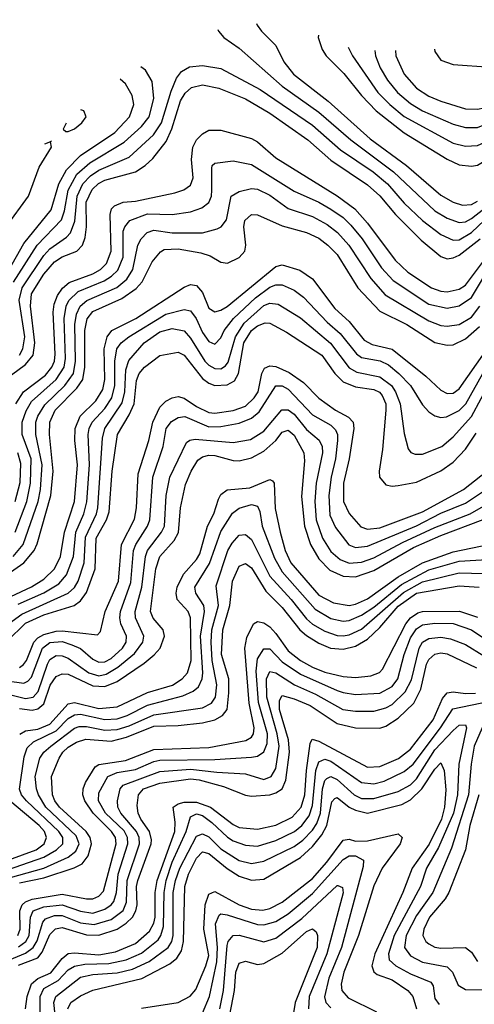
# Model space of a CAD drawing. Header units: inches. Extents: x 990535 to 1117859, y 769386 to 892122.
# Tile 987 of 1056: x 1067731 to 1069219, y 884484 to 887708. Entities that reach past the tile are written whole.
import ezdxf

# ---------------------------------------------------------------- set-up
doc = ezdxf.new("R2010")
doc.units = ezdxf.units.IN
doc.header["$MEASUREMENT"] = 0
doc.layers.add('B0868', color=7, linetype='Continuous')

msp = doc.modelspace()

# ---------------------------------------------------------------- linework, layer by layer
at = {"layer": 'B0868', "color": 5}
for points, elevation in [([(1068506.2, 887695.7), (1068508.1, 887690), (1068522.3, 887670), (1068570, 887623.7), (1068596.1, 887570), (1068627.7, 887530), (1068741, 887441.1), (1068878.3, 887318.3), (1068997.5, 887230), (1069110, 887133), (1069150, 887110.1), (1069180.9, 887100.9), (1069210, 887103.2), (1069230, 887113.7)], 4480), ([(1069088.6, 887611.5), (1069090, 887603.9), (1069110, 887575.7), (1069150, 887561), (1069272.9, 887552.9), (1069310, 887561.9), (1069370, 887585.2), (1069448.7, 887631.2), (1069490, 887646.5), (1069570, 887659.9), (1069768.7, 887668.7), (1069870, 887707.3), (1069910, 887707.9), (1069950, 887699.4), (1070000, 887679.8)], 4620), ([(1068379.9, 887676.1), (1068381.6, 887670), (1068399.3, 887650), (1068450, 887614.4), (1068590.1, 887490), (1068710, 887405.4), (1068814.7, 887314.7), (1068954.7, 887210), (1069090, 887082.6), (1069130, 887057.8), (1069170, 887043.4), (1069190, 887046), (1069210, 887056.6), (1069250, 887089.1)], 4460), ([(1068709.7, 887657.6), (1068708.4, 887650), (1068721.5, 887610), (1068734.2, 887590), (1068791.7, 887531.7), (1068850, 887459.9), (1068897.8, 887410), (1068990, 887337.8), (1069130, 887250.7), (1069170, 887232.7), (1069210, 887228), (1069230, 887231.8), (1069270, 887255.4), (1069348.3, 887351.6), (1069470, 887456.3), (1069510, 887481.8), (1069610, 887499.7), (1069730, 887494.5), (1069830, 887524.5), (1069870, 887522.5), (1069930, 887511), (1069970, 887493.5), (1070000, 887472.5)], 4520), ([(1068961.4, 887606.8), (1068962.4, 887590), (1068990.1, 887530), (1069030, 887483.5), (1069070, 887457.2), (1069110, 887440.9), (1069190, 887416.4), (1069230, 887414.8), (1069250, 887418.9), (1069290, 887437.9), (1069390, 887507.6), (1069457.7, 887562.3), (1069490, 887578.1), (1069610, 887596.6), (1069710, 887594.7), (1069750, 887599), (1069830, 887632.3), (1069870, 887641.3), (1069930, 887631.7), (1069990, 887606.5), (1070000, 887600.7)], 4580), ([(1068806.1, 887618.1), (1068820.3, 887590), (1068903.4, 887470), (1068942.4, 887430), (1068990, 887390.9), (1069150, 887303.4), (1069190, 887293.9), (1069230, 887296), (1069270, 887314.5), (1069337.7, 887382.3), (1069470, 887496), (1069491.8, 887510), (1069610, 887532.5), (1069730, 887528.4), (1069810, 887555.4), (1069850, 887563.2), (1069930, 887550.6), (1069970, 887536.5), (1070000, 887516.9)], 4540), ([(1068894, 887606.6), (1068896.3, 887590), (1068911.4, 887550), (1068935.1, 887510), (1068968.1, 887470), (1069010, 887433.8), (1069050, 887409.2), (1069150, 887365.4), (1069190, 887355.4), (1069230, 887355.4), (1069270, 887371.2), (1069463.8, 887530), (1069490, 887544.2), (1069610, 887564.7), (1069730, 887562.4), (1069770, 887571.8), (1069850, 887602), (1069890, 887599.4), (1069930, 887590.7), (1069988.1, 887568.1), (1070000, 887560.7)], 4560), ([(1067711, 886849), (1067788.3, 886970), (1067867.7, 887052.3), (1067878.2, 887081.8), (1067890.3, 887150), (1067918.3, 887201.7), (1067960.3, 887239.7), (1068073.3, 887306.7), (1068130, 887357.8), (1068154.9, 887390), (1068170.5, 887450), (1068165, 887505), (1068142.7, 887542.7), (1068127.4, 887553.1)], 4460), ([(1067730, 886609.8), (1067741.9, 886630), (1067747.6, 886670), (1067729.4, 886790), (1067739.5, 886830), (1067810, 886935.8), (1067830, 886957.2), (1067884.3, 886995.7), (1067897.2, 887010), (1067911.7, 887048.3), (1067919.5, 887130), (1067937.5, 887170), (1067962.8, 887197.2), (1067990, 887214.9), (1068090, 887257.8), (1068169.3, 887330.7), (1068195, 887370), (1068226.5, 887473.6), (1068244.1, 887515.9), (1068261.3, 887538.7), (1068286.6, 887553.4), (1068330, 887558), (1068390, 887548.5), (1068518.8, 887478.8), (1068690, 887362.8), (1068781.4, 887281.4), (1068887.9, 887210), (1068934.7, 887170), (1068990, 887107.3), (1069050, 887050.7), (1069110, 887005), (1069150, 886985.8), (1069170, 886987.5), (1069210, 887010.7), (1069314.7, 887110)], 4440), ([(1067673, 886847), (1067745.1, 886974.9), (1067834.2, 887085.8), (1067859.6, 887170), (1067884.2, 887215.8), (1067930, 887262.7), (1068042, 887338), (1068090.6, 887390), (1068104.6, 887430), (1068099.7, 887459.7), (1068078, 887498), (1068060.3, 887512.7)], 4480), ([(1067683.9, 886530), (1067750, 886579), (1067774.7, 886610), (1067780.8, 886650), (1067766.5, 886770), (1067770, 886810.9), (1067810, 886874.7), (1067845.3, 886914.7), (1067870, 886931.1), (1067918.6, 886950), (1067936.6, 886970), (1067945.4, 886994.6), (1067950.3, 887029.7), (1067948.5, 887110), (1067967.8, 887152.2), (1067988.8, 887171.2), (1068010, 887182), (1068110, 887210.3), (1068141.5, 887230), (1068166.6, 887253.4), (1068211.1, 887308.9), (1068229.2, 887350.8), (1068257.6, 887442.4), (1068272.5, 887467.5), (1068293.8, 887486.2), (1068330, 887494.5), (1068383.4, 887483.4), (1068470, 887448.3), (1068550, 887401.8), (1068674.5, 887314.5), (1068750, 887248.2), (1068870, 887166.9), (1068910, 887131), (1068961.2, 887070), (1069045.7, 886985.7), (1069110, 886932.6), (1069130, 886925.4), (1069150, 886927.9), (1069170, 886937.1), (1069238, 886990)], 4420), ([(1067883.6, 887369.5), (1067873.1, 887350), (1067881.9, 887341.9), (1067890, 887342.1), (1067910, 887350.9), (1067934.4, 887370), (1067949, 887390), (1067941.6, 887410), (1067931.6, 887412.4)], 4520), ([(1067718, 886450), (1067744, 886490), (1067815.4, 886544.6), (1067836.4, 886570), (1067845.1, 886590), (1067847.7, 886612.3), (1067841.2, 886750), (1067843.9, 886776.1), (1067855.1, 886804.9), (1067871.4, 886828.6), (1067892.7, 886847.3), (1067970, 886875.6), (1067995.3, 886890), (1068015.3, 886910), (1068031, 886950), (1068027.8, 887070), (1068031.6, 887088.4), (1068041.4, 887098.6), (1068069.3, 887110.7), (1068110, 887114.2), (1068239.1, 887140.9), (1068268.9, 887151.1), (1068290, 887166), (1068298.7, 887190), (1068294, 887250), (1068298.2, 887290), (1068310, 887315), (1068330, 887334.5), (1068350, 887346.4), (1068390, 887346.1), (1068490, 887318.7), (1068510, 887308.3), (1068570, 887255.8), (1068770, 887131.4), (1068828.1, 887088.1), (1068870, 887041.3), (1068960.6, 886920.6), (1069001.5, 886881.5), (1069079.5, 886830), (1069110, 886818.7), (1069130, 886816.8), (1069170, 886825.2), (1069190, 886839), (1069259.4, 886930)], 4380), ([(1067686.8, 887030), (1067759.8, 887130), (1067794.6, 887225.4), (1067835.5, 887290), (1067831.7, 887308.4)], 4520), ([(1067831.7, 887308.4), (1067811.9, 887300)], 4520), ([(1067835.3, 887310), (1067831.7, 887308.4)], 4520), ([(1067716.3, 886030), (1067754.2, 886130), (1067766.7, 886190), (1067768.3, 886270), (1067739.3, 886350), (1067739.1, 886390), (1067752.3, 886427.7), (1067770, 886457.4), (1067850.2, 886529.8), (1067876.6, 886570), (1067880.9, 886599.1), (1067877, 886730), (1067883.2, 886770), (1067891.7, 886788.3), (1067922.2, 886817.8), (1068007.6, 886852.4), (1068032.1, 886867.9), (1068052.1, 886887.9), (1068069.8, 886930), (1068070, 887015.5), (1068075.2, 887030), (1068091.1, 887050), (1068150, 887072.3), (1068230, 887069.7), (1068290, 887079.2), (1068327.8, 887092.2), (1068350, 887109.6), (1068358.5, 887130), (1068360.6, 887150), (1068359.6, 887220.4), (1068361.7, 887230), (1068370, 887238), (1068430, 887246.2), (1068490, 887233.7), (1068630, 887146.5), (1068710, 887110.6), (1068750, 887087.4), (1068790, 887059.9), (1068815.3, 887035.3), (1068852.6, 886990), (1068915.8, 886895.9), (1068953.8, 886853.8), (1069070, 886777), (1069130, 886763.5), (1069170, 886770.6), (1069210, 886798.7), (1069277.2, 886910)], 4360), ([(1067709.3, 885950.7), (1067742.1, 885990), (1067791.3, 886130), (1067799.3, 886170), (1067804.6, 886250), (1067783.7, 886350), (1067783.8, 886390), (1067790, 886410.1), (1067812.9, 886447.1), (1067879.4, 886510), (1067907.4, 886550), (1067913.9, 886590), (1067911.3, 886710), (1067916.6, 886743.4), (1067929, 886770), (1067951.4, 886788.6), (1068049.1, 886830.9), (1068081.6, 886858.4), (1068101.5, 886890), (1068117.7, 886970), (1068129.2, 886990.8), (1068148.8, 887011.2), (1068170, 887018.3), (1068230, 887010.6), (1068330, 887009.7), (1068377.1, 887022.9), (1068390.3, 887029.7), (1068407.6, 887052.4), (1068423.9, 887130), (1068450, 887144.9), (1068490, 887154.8), (1068510, 887153.1), (1068550, 887133.2), (1068610, 887090.1), (1068690, 887063.9), (1068737.3, 887037.3), (1068771.2, 887011.2), (1068808.2, 886970), (1068880.9, 886860.9), (1068927.3, 886807.3), (1069070, 886721.9), (1069110, 886706.4), (1069130, 886704.3), (1069170, 886710.4), (1069210, 886733.9), (1069237.7, 886770)], 4340), ([(1067690, 885891.7), (1067745, 885930), (1067778.6, 885970), (1067788.5, 885991.5), (1067833.4, 886150), (1067840.3, 886230), (1067828.6, 886350), (1067829.5, 886390), (1067847.6, 886430), (1067918.6, 886501.4), (1067937.3, 886530), (1067944.4, 886570), (1067944.3, 886690), (1067951.7, 886728.3), (1067970, 886752), (1068065.1, 886794.9), (1068112.2, 886827.8), (1068131.6, 886850), (1068165, 886915.1), (1068191.9, 886948.1), (1068204.2, 886955.8), (1068250, 886957.9), (1068324.3, 886944.3), (1068355, 886935), (1068390, 886913.5), (1068410.9, 886910.9), (1068450, 886929.7), (1068467.7, 886950), (1068471.9, 886970), (1068465.3, 887030), (1068467.7, 887050), (1068489.7, 887070.3), (1068510, 887068.5), (1068590, 887032.6), (1068670, 887011.4), (1068710, 886992.1), (1068739.5, 886970), (1068770, 886938.7), (1068837.9, 886830), (1068910, 886753.7), (1068998.9, 886710), (1069090, 886651.3), (1069130, 886641.9), (1069150, 886643.8), (1069190, 886662.8), (1069236.4, 886703.6)], 4320), ([(1067650, 885795.1), (1067770, 885851.1), (1067810, 885875.8), (1067844.5, 885910), (1067864.3, 885950), (1067877.3, 886030), (1067910.6, 886130), (1067920.1, 886250), (1067911.5, 886330), (1067912.6, 886370), (1067928.6, 886410), (1067980.1, 886459.9), (1068003.1, 886496.9), (1068009.8, 886530), (1068008.1, 886630), (1068017.5, 886670), (1068032.8, 886690), (1068110.8, 886729.2), (1068270, 886832.7), (1068290, 886840.4), (1068310, 886837.9), (1068330, 886814.8), (1068350, 886763.4), (1068370, 886751.3), (1068390, 886756.6), (1068410, 886768.6), (1068570, 886900.3), (1068590, 886905.4), (1068648, 886888), (1068690, 886859.4), (1068762.6, 886762.6), (1068810, 886719.4), (1068859.1, 886659.1), (1068884.5, 886644.5), (1068950, 886628.7), (1069061, 886541), (1069110, 886494.7), (1069130, 886484), (1069150, 886484.8), (1069170, 886499.7), (1069303.7, 886690)], 4280), ([(1067726.1, 885793.9), (1067810, 885831.3), (1067858.7, 885861.3), (1067884.4, 885890), (1067906.7, 885950), (1067914.5, 886030), (1067941.3, 886090), (1067950.8, 886129.2), (1067959.1, 886250), (1067955.7, 886350), (1067958.8, 886370), (1067968.6, 886390), (1068010, 886434.8), (1068033, 886470), (1068042.4, 886510), (1068042.3, 886590), (1068049.5, 886630), (1068063.1, 886650), (1068088.2, 886670), (1068210, 886744.3), (1068270, 886759), (1068290, 886754.6), (1068309.1, 886729.1), (1068330, 886683.6), (1068350, 886653.9), (1068370, 886645.9), (1068390, 886666.7), (1068401, 886690), (1068431.5, 886730), (1068503, 886797), (1068550, 886832.6), (1068570, 886839.8), (1068590, 886840.2), (1068630, 886822), (1068659.7, 886799.7), (1068737.6, 886717.6), (1068780.2, 886680.2), (1068833.5, 886613.5), (1068850, 886602.4), (1068910.6, 886590.6), (1068938.3, 886578.3), (1068972.7, 886550), (1069010.1, 886510), (1069050, 886447.2), (1069070, 886423.7), (1069090.5, 886410.5), (1069110, 886405.5), (1069127.8, 886407.8), (1069170, 886428.6), (1069191.3, 886450), (1069247.3, 886550)], 4260), ([(1067670, 885712.2), (1067737.9, 885762.1), (1067889.5, 885830), (1067910, 885848.7), (1067922.8, 885870), (1067942.6, 885930), (1067946.1, 886013.9), (1067982, 886090), (1067986.9, 886110), (1068002.4, 886337.6), (1068009.7, 886370), (1068066.6, 886453.4), (1068075.2, 886490), (1068078.4, 886561.6), (1068087.9, 886592.1), (1068138.5, 886650), (1068190, 886685.6), (1068230, 886697.2), (1068270, 886689.3), (1068290, 886665.2), (1068336.8, 886590), (1068350, 886576.6), (1068370, 886565.9), (1068390, 886565.1), (1068405.1, 886574.9), (1068413.5, 886586.5), (1068437.9, 886670), (1068465.7, 886714.3), (1068530, 886772.6), (1068550, 886780.2), (1068577, 886777), (1068650, 886731.5), (1068748.4, 886648.4), (1068810, 886567.8), (1068834.3, 886554.3), (1068910, 886539.1), (1068947.7, 886510), (1068961.6, 886490), (1068976.3, 886450), (1068990, 886353), (1069003.2, 886303.2), (1069011.4, 886291.4), (1069025.4, 886285.4), (1069050, 886285.8), (1069113.5, 886310), (1069150, 886342.7), (1069210, 886408.3), (1069273.4, 886526.6)], 4240), ([(1067690, 885673.6), (1067750, 885732.7), (1067810, 885759.1), (1067909.6, 885790.4), (1067930, 885805.3), (1067950, 885832.3), (1067978.7, 885910), (1067981.3, 886010), (1068015.1, 886070), (1068023.6, 886096.4), (1068034.1, 886230), (1068051.8, 886350), (1068090, 886414.7), (1068105.4, 886450), (1068113.8, 886526.2), (1068121.9, 886550), (1068139.7, 886570), (1068190, 886608.3), (1068250, 886619.5), (1068270, 886610.1), (1068330, 886533.1), (1068350, 886517.6), (1068370, 886510.3), (1068410, 886511.9), (1068434.1, 886525.9), (1068447.8, 886550), (1068465.3, 886650), (1068490, 886690.8), (1068510, 886705.9), (1068534.9, 886714.9), (1068550, 886713.9), (1068604.8, 886684.8), (1068720.6, 886610), (1068762.4, 886550), (1068790, 886522.2), (1068830, 886505.5), (1068890, 886497.7), (1068908.5, 886488.5), (1068917.9, 886477.9), (1068929.4, 886450), (1068929.6, 886430), (1068919.3, 886300.7), (1068907.5, 886230), (1068909.2, 886210), (1068930, 886184.8), (1068950, 886180.3), (1068970, 886182.5), (1069030, 886194.1), (1069110, 886230.4), (1069150, 886259.4), (1069190, 886301.5), (1069225.3, 886354.7)], 4220), ([(1067730, 885587.4), (1067743.4, 885596.6), (1067753.6, 885610), (1067777.4, 885670), (1067790, 885683.7), (1067810, 885695.1), (1067850, 885706.1), (1067870, 885706.7), (1067986, 885694), (1067995.5, 885704.5), (1068011, 885770), (1068054, 885870), (1068064, 885990), (1068107.3, 886072.7), (1068113.7, 886110), (1068118.8, 886221.2), (1068154.2, 886330), (1068166.6, 886390), (1068190, 886439.2), (1068210, 886458.5), (1068230, 886469.7), (1068250, 886474.6), (1068270, 886468.3), (1068310, 886441), (1068350, 886422.2), (1068370, 886419.7), (1068430, 886428.6), (1068470, 886443), (1068498.4, 886470), (1068511.6, 886490), (1068523.8, 886550), (1068532.9, 886567.1), (1068550, 886574.5), (1068570, 886572.8), (1068612.7, 886552.7), (1068659.9, 886519.9), (1068710, 886468.7), (1068765.3, 886430), (1068807, 886407), (1068822.9, 886390), (1068824.8, 886370), (1068809.2, 886270), (1068791.2, 886190), (1068791, 886130), (1068810, 886090.7), (1068847.7, 886047.7), (1068870, 886039.7), (1068910, 886044.7), (1069050, 886096.7), (1069183.9, 886170), (1069277.2, 886242.8)], 4180), ([(1067690, 885543.4), (1067744.7, 885535.3), (1067758.2, 885541.8), (1067770, 885555.7), (1067805.2, 885650), (1067830, 885668.8), (1067870, 885672.2), (1067901.7, 885661.7), (1067930, 885648.9), (1067970, 885614.5), (1067990, 885604.3), (1068010, 885606), (1068030, 885616.5), (1068067.9, 885650), (1068079.5, 885670), (1068080.4, 885690), (1068061.8, 885730), (1068058.8, 885750), (1068061.4, 885770), (1068094.5, 885865.5), (1068103.9, 885970), (1068111.2, 885990), (1068149.9, 886050), (1068156.6, 886070), (1068167, 886210), (1068200.5, 886310), (1068210.5, 886369.5), (1068227.9, 886392.1), (1068250, 886405.5), (1068271.5, 886408.5), (1068350, 886375.4), (1068390, 886376.2), (1068450, 886387), (1068490, 886403.7), (1068515.5, 886424.5), (1068570, 886509.3), (1068590, 886508.8), (1068610, 886498.3), (1068690, 886414.6), (1068750, 886380.6), (1068765.2, 886365.2), (1068771.1, 886350), (1068771.6, 886330), (1068765.2, 886270), (1068750.9, 886210), (1068742.9, 886150), (1068746.2, 886086.2), (1068764.9, 886044.9), (1068808.8, 885988.8), (1068830, 885980.4), (1068870, 885984.4), (1069030, 886050.4), (1069110, 886092), (1069190, 886124.5), (1069289.1, 886190)], 4160), ([(1067702, 885498), (1067750, 885485.9), (1067775.5, 885490), (1067791.3, 885508.7), (1067821.6, 885598.4), (1067830, 885613.2), (1067850, 885626.7), (1067870, 885625.1), (1067890, 885617.2), (1067956.9, 885570), (1067990, 885560.1), (1068014.4, 885565.6), (1068052, 885588), (1068106.8, 885633.2), (1068134.2, 885670), (1068137.2, 885690), (1068109.9, 885750), (1068109, 885770), (1068131.3, 885850), (1068142.5, 885950), (1068150, 885970.1), (1068195.4, 886030), (1068204.9, 886050), (1068210.4, 886149.6), (1068222.7, 886210), (1068276.9, 886323.1), (1068288.2, 886331.8), (1068305.3, 886334.7), (1068430, 886324.1), (1068486.2, 886333.8), (1068530, 886360.3), (1068589.2, 886430.8), (1068610, 886430.8), (1068630, 886416), (1068670, 886366.4), (1068711.5, 886331.5), (1068721.5, 886310), (1068722.8, 886290), (1068701.2, 886190), (1068696.9, 886130), (1068701.6, 886070), (1068722.5, 886010), (1068750, 885967.3), (1068780.1, 885940.1), (1068810, 885929.1), (1068850, 885931.7), (1068890, 885945.6), (1068983.9, 885996.1), (1069090, 886045), (1069206.1, 886090), (1069310.7, 886150)], 4140), ([(1067730, 885452.6), (1067772.4, 885447.6), (1067790, 885451.3), (1067810, 885468.1), (1067831.1, 885528.9), (1067850, 885558), (1067870, 885566.5), (1067890, 885564.9), (1067970, 885526.5), (1068010, 885524.9), (1068050, 885541.3), (1068138.5, 885601.5), (1068171.8, 885628.2), (1068190.6, 885650), (1068204.6, 885690), (1068200.8, 885710), (1068168.3, 885748.3), (1068159.1, 885770), (1068176.4, 885910), (1068189.7, 885950.3), (1068236.7, 886003.3), (1068250.7, 886029.3), (1068257.7, 886110), (1068274.2, 886185.8), (1068292.3, 886230), (1068314.6, 886265.4), (1068330, 886277.2), (1068350, 886281.8), (1068370, 886280.8), (1068430, 886264.2), (1068450, 886264.1), (1068490, 886273.9), (1068530, 886295), (1068570.1, 886329.9), (1068590, 886357.5), (1068610, 886363.7), (1068630, 886347.4), (1068661.5, 886290), (1068663.6, 886263.6), (1068653.1, 886146.9), (1068663.8, 886050), (1068683.5, 885990), (1068710, 885942.9), (1068746, 885906), (1068790, 885886.4), (1068830, 885883.6), (1068890, 885905.1), (1069020.2, 885979.8), (1069110, 886019.4), (1069248.3, 886071.7)], 4120), ([(1067716.6, 886130), (1067732.5, 886192.5), (1067734.4, 886254.4), (1067725.4, 886290)], 4380), ([(1067731.1, 885368.9), (1067750, 885379.6), (1067790, 885385.2), (1067830, 885401.7), (1067890, 885467.7), (1067910, 885472.7), (1067990, 885452.6), (1068050, 885457.8), (1068150, 885505.1), (1068231.1, 885528.9), (1068263.1, 885550), (1068280.5, 885570), (1068292.7, 885610), (1068290, 885750), (1068282.1, 885770), (1068246.1, 885810), (1068242.8, 885830), (1068246.4, 885850), (1068267.7, 885892.3), (1068310, 885940.1), (1068321.2, 885958.8), (1068346.1, 886050), (1068366.2, 886090), (1068382.4, 886137.6), (1068390, 886153.4), (1068410, 886168.9), (1068484.8, 886175.2), (1068550, 886202.5), (1068558.4, 886198.4), (1068563.6, 886190), (1068567.9, 886107.9), (1068583.9, 886030), (1068600.5, 885970), (1068618.8, 885930), (1068710, 885823.7), (1068758.7, 885798.7), (1068810, 885790.3), (1068830, 885794.2), (1068870, 885812), (1068970, 885884), (1069050, 885929.9), (1069150, 885966.1), (1069302.8, 885997.2)], 4080), ([(1067664.5, 884915.5), (1067810, 884965.6), (1067851.8, 884990), (1067872.6, 885010), (1067872.6, 885030), (1067858.7, 885050), (1067753.6, 885150), (1067737.3, 885170), (1067730, 885189.1), (1067745.6, 885294.4), (1067755.8, 885324.2), (1067776.8, 885343.2), (1067850, 885379.7), (1067890, 885419.8), (1067910, 885432.5), (1067930, 885434), (1068010, 885416.6), (1068050, 885419.1), (1068082.8, 885430), (1068150, 885463.4), (1068265.4, 885494.6), (1068299, 885510), (1068316.1, 885523.9), (1068328.3, 885550), (1068330.4, 885569.6), (1068323.3, 885690), (1068336.4, 885770), (1068334.3, 885790), (1068307.2, 885830), (1068304.8, 885850), (1068352.4, 885927.6), (1068390, 886032.2), (1068428.2, 886091.8), (1068450, 886108.2), (1068490, 886120.7), (1068510, 886115.3), (1068517.2, 886097.2), (1068524.6, 886050), (1068565.4, 885945.4), (1068590, 885899.7), (1068698.3, 885778.3), (1068750, 885747.5), (1068790, 885739.1), (1068810, 885741.4), (1068850, 885758.2), (1068890, 885784.8), (1068981, 885859), (1069070, 885906.4), (1069170, 885935.6), (1069297.2, 885942.8)], 4060), ([(1067700.7, 884899.3), (1067809.9, 884930), (1067890, 884966.2), (1067914.7, 884985.3), (1067926.1, 885010), (1067916.2, 885036.2), (1067817.1, 885130), (1067792.4, 885170), (1067785.7, 885190), (1067781.9, 885230), (1067797.2, 885290), (1067810.6, 885310), (1067832.6, 885330), (1067910, 885388.4), (1067926.2, 885393.8), (1067950, 885393.7), (1068010, 885381.8), (1068050, 885383.7), (1068090, 885396.4), (1068170, 885432.1), (1068330, 885455.2), (1068359.1, 885470), (1068371.7, 885490), (1068376.9, 885530), (1068361.3, 885610), (1068358, 885670), (1068360.4, 885710), (1068381.4, 885790), (1068374, 885854), (1068412, 885970), (1068426.1, 885993.9), (1068450, 886020.7), (1068470, 886022.5), (1068490, 886005.7), (1068550, 885885.9), (1068619.4, 885810), (1068670, 885745.9), (1068690, 885728.8), (1068730, 885705.6), (1068770, 885691.7), (1068790, 885690.8), (1068810, 885694.2), (1068850, 885712.1), (1068987.2, 885832.8), (1069050, 885867.4), (1069170, 885897.2), (1069250, 885894.6)], 4040), ([(1067730, 884881.8), (1067810, 884898.3), (1067909.3, 884930.7), (1067935.5, 884944.5), (1067955.6, 884970), (1067966.6, 885010), (1067962, 885030), (1067948.5, 885050), (1067861.6, 885130), (1067846.2, 885150), (1067838.7, 885170), (1067835.4, 885230), (1067860.1, 885290), (1067872.4, 885310), (1067890, 885326.3), (1067917.5, 885342.5), (1067947.1, 885352.9), (1068030, 885345.6), (1068081, 885359), (1068170, 885395.4), (1068250, 885396.8), (1068330, 885406), (1068370, 885415.9), (1068395, 885430), (1068410, 885450), (1068416.1, 885503.9), (1068415.4, 885550), (1068392.1, 885630), (1068396.1, 885710), (1068419.3, 885790), (1068427.6, 885870), (1068450, 885919.2), (1068470, 885927.4), (1068490, 885913.3), (1068537, 885837), (1068590, 885783.7), (1068648.7, 885710), (1068670, 885691.6), (1068710, 885667), (1068748.9, 885650), (1068790, 885646.8), (1068830, 885656.4), (1068870, 885680), (1068910, 885717.9), (1068970, 885788), (1069030.3, 885830.3), (1069170, 885854.6), (1069235.2, 885850)], 4020), ([(1067725, 884710), (1067732.9, 884730), (1067731.8, 884790), (1067739.2, 884810), (1067750, 884819.9), (1067771.4, 884828.6), (1067870, 884844.4), (1067950, 884829.3), (1067970, 884830.1), (1067990, 884837.9), (1068005.3, 884854.7), (1068046.4, 885010), (1068044.3, 885030), (1068031.5, 885050), (1067971.1, 885110), (1067944, 885150), (1067937.5, 885170), (1067938.8, 885190), (1067946.9, 885210), (1067977.7, 885262.3), (1067990.4, 885269.6), (1068077.2, 885282.8), (1068170, 885318.7), (1068350, 885324.9), (1068471.7, 885348.4), (1068490, 885358.9), (1068496.4, 885370), (1068498.4, 885390), (1068482.8, 885470), (1068468.5, 885650), (1068475.2, 885684.8), (1068496.1, 885730), (1068510, 885737.7), (1068530, 885733.5), (1068550, 885719.7), (1068570, 885698.7), (1068610, 885641.7), (1068650, 885610), (1068690, 885587.8), (1068730, 885571.9), (1068790, 885557.5), (1068830, 885554.6), (1068880.8, 885559.2), (1068909.4, 885570.6), (1068918.7, 885581.3), (1068995.5, 885730), (1069010, 885750), (1069034.4, 885765.6), (1069050, 885770.2), (1069171.1, 885771.1), (1069230, 885751.8)], 3980), ([(1067727, 884673), (1067750.7, 884690), (1067762.4, 884710), (1067766.3, 884770), (1067774.9, 884790), (1067810, 884803.8), (1067870, 884810.4), (1067930, 884789.8), (1067970, 884782.9), (1068010, 884795.8), (1068030.4, 884809.6), (1068038.8, 884821.2), (1068047.8, 884850), (1068053.3, 884910), (1068084.7, 885010), (1068083.9, 885030), (1068072.7, 885052.7), (1068012.3, 885110), (1067989.5, 885150), (1067990, 885176.6), (1068019.1, 885230), (1068050, 885242.8), (1068110, 885253.5), (1068170, 885279.7), (1068190, 885283.1), (1068370, 885285.6), (1068490, 885293.8), (1068510, 885296.5), (1068530, 885310.5), (1068541.7, 885338.3), (1068542.1, 885370), (1068512.9, 885472.9), (1068504.7, 885575.3), (1068510, 885615.5), (1068530, 885647.8), (1068550, 885648.3), (1068590, 885605.4), (1068650, 885565.4), (1068770, 885512.2), (1068790, 885504.7), (1068830, 885499.1), (1068910, 885503.3), (1068950, 885524.8), (1068968.8, 885550), (1068990.2, 885630), (1069010, 885684.3), (1069030, 885713.7), (1069050, 885726.7), (1069090, 885732.5), (1069150, 885730.9), (1069210, 885710), (1069270, 885669.8)], 3960), ([(1067697.3, 884630), (1067750, 884652.1), (1067775, 884670), (1067787.8, 884692.2), (1067806.6, 884753.4), (1067815.8, 884764.2), (1067845.1, 884774.9), (1067870, 884774.9), (1067930, 884751), (1067974.6, 884745.4), (1068030, 884762.5), (1068070, 884791.3), (1068080.9, 884819.1), (1068083.2, 884890), (1068123.4, 885010), (1068122.3, 885030), (1068113.2, 885050), (1068062.5, 885110), (1068052.7, 885130), (1068051.3, 885150), (1068060.5, 885190), (1068070, 885201.8), (1068190, 885246), (1068290, 885254.4), (1068376.1, 885243.9), (1068470, 885239.2), (1068530, 885220.7), (1068554.8, 885230), (1068570, 885256.9), (1068580.1, 885330), (1068574.4, 885370), (1068540, 885490), (1068538.9, 885550), (1068550, 885574.1), (1068570, 885570.1), (1068630.8, 885530.8), (1068699.3, 885499.3), (1068789.2, 885449.2), (1068830, 885443.9), (1068890, 885444.6), (1068930, 885455.1), (1068950, 885466.1), (1068992.9, 885507.1), (1069013.5, 885546.5), (1069038.7, 885650), (1069050.2, 885669.8), (1069070, 885681.6), (1069110, 885686.5), (1069141, 885681), (1069190, 885661.8), (1069250, 885625)], 3940), ([(1067727.6, 884612.4), (1067790, 884636), (1067804.8, 884655.2), (1067830, 884713.3), (1067848.6, 884731.4), (1067870, 884735.5), (1067950, 884712.3), (1067990, 884711.1), (1068050, 884730.5), (1068080.1, 884750), (1068100.6, 884770), (1068111.5, 884790), (1068115.4, 884810), (1068113.7, 884870), (1068117.3, 884890), (1068161.7, 885010), (1068162.9, 885022.9), (1068155.5, 885050), (1068127.7, 885090), (1068119.1, 885110), (1068115.7, 885135.7), (1068119.8, 885170), (1068136.4, 885190), (1068190, 885208.6), (1068290, 885222), (1068319, 885219), (1068397.9, 885197.9), (1068470, 885168.8), (1068490, 885165.4), (1068550, 885169.8), (1068570, 885176.4), (1068589.9, 885190), (1068602.1, 885217.9), (1068614.4, 885310), (1068611, 885350), (1068581.6, 885450), (1068581.5, 885478.5), (1068590, 885495.2), (1068630, 885484.9), (1068682.5, 885462.5), (1068770, 885403.4), (1068830.2, 885389.8), (1068910, 885388.4), (1068930, 885395.1), (1068970, 885421.4), (1069021.8, 885470), (1069044.1, 885515.9), (1069062.6, 885597.4), (1069070, 885613.2), (1069090, 885631.2), (1069110, 885635.2), (1069130, 885631.8), (1069226.3, 885586.3)], 3920), ([(1067750, 884470), (1067755.5, 884510), (1067770, 884551.2), (1067790.8, 884569.2), (1067832.7, 884587.3), (1067870, 884634.6), (1067889.5, 884650.5), (1067910, 884653.2), (1067990, 884645.8), (1068044.4, 884655.6), (1068110, 884683.7), (1068156.4, 884723.6), (1068170, 884750), (1068174.1, 884770), (1068174.4, 884850), (1068181, 884890), (1068238.8, 885050), (1068240.2, 885080.2), (1068233.3, 885130), (1068250, 885141), (1068270, 885146.5), (1068310, 885146.2), (1068355.8, 885130), (1068430, 885073.5), (1068450, 885063.6), (1068510, 885057.5), (1068570, 885071.1), (1068622.6, 885097.4), (1068652, 885130), (1068664.3, 885170), (1068669.5, 885250), (1068681.8, 885338.2), (1068688.1, 885351.9), (1068710, 885345.8), (1068870, 885261), (1068910, 885262.5), (1068970.8, 885289.2), (1069010, 885319.6), (1069084.4, 885415.6), (1069114.9, 885485.1), (1069130, 885504.5), (1069150, 885507.8), (1069190, 885501.7), (1069223.3, 885503.3)], 3880), ([(1067797.8, 884450), (1067798, 884510), (1067810, 884535.9), (1067857.4, 884562.6), (1067890, 884596.9), (1067910, 884609.1), (1067944.5, 884615.5), (1068022.5, 884617.5), (1068079.3, 884630), (1068130, 884651.4), (1068184.2, 884695.8), (1068193.4, 884710), (1068201.4, 884738.6), (1068203.6, 884850), (1068210.9, 884890), (1068230.6, 884949.4), (1068276.4, 885050), (1068290, 885098.3), (1068310, 885108.2), (1068330, 885102.1), (1068360, 885080), (1068411.4, 885031.4), (1068430, 885019.5), (1068470, 885005.3), (1068510, 885002.2), (1068570, 885020.3), (1068630.3, 885050), (1068655.1, 885070), (1068678.4, 885101.6), (1068690, 885135.6), (1068700.4, 885250), (1068710, 885278.3), (1068730, 885287.4), (1068750, 885280.2), (1068850.5, 885210.5), (1068890, 885206.1), (1068924.6, 885215.4), (1068990, 885246.4), (1069018.8, 885270), (1069109.1, 885390), (1069148.5, 885451.5), (1069270, 885476.7)], 3860), ([(1069271.7, 885450), (1069218.7, 885330), (1069208.5, 885270), (1069200.2, 885170), (1069145, 884995), (1069083.4, 884850), (1069030, 884774.7), (1068996.5, 884710), (1068991.1, 884670), (1069010, 884643.2), (1069050, 884621.8), (1069130, 884606.5), (1069148.1, 884590), (1069166.8, 884546.8), (1069190, 884532.8), (1069310, 884531.9)], 3860), ([(1067846.8, 884450), (1067842.5, 884490), (1067849.7, 884510.3), (1067930, 884572.8), (1067970, 884582.4), (1068050, 884586.9), (1068100.3, 884599.7), (1068155.3, 884624.7), (1068216.7, 884670), (1068228.8, 884690), (1068233.3, 884710), (1068233.5, 884850), (1068241.6, 884890), (1068255.2, 884930), (1068310, 885035.3), (1068330, 885042.3), (1068350, 885033), (1068390, 884993), (1068450, 884954.8), (1068490, 884945.1), (1068530, 884952.8), (1068630, 885001.3), (1068658, 885022), (1068690, 885054.9), (1068703.7, 885076.3), (1068716.3, 885110), (1068722.6, 885190), (1068730, 885217.6), (1068736.4, 885223.6), (1068750, 885230.1), (1068770, 885220.5), (1068825.5, 885170), (1068850, 885158.3), (1068890, 885157.9), (1068970, 885181.2), (1069010, 885203.3), (1069030, 885222.8), (1069090, 885317.9), (1069150, 885381.3), (1069170, 885398.7), (1069190, 885399.2), (1069193.3, 885390), (1069168.6, 885270), (1069164.4, 885170), (1069151.2, 885110), (1069102.2, 884997.8), (1069062.5, 884930), (1069043.1, 884870), (1068957.2, 884710), (1068937.9, 884650), (1068941, 884630), (1068962.5, 884610), (1069010, 884584.5), (1069076.9, 884556.9), (1069084.8, 884544.8), (1069090, 884503.6), (1069103.8, 884483.8)], 3840), ([(1067888.5, 884470), (1067898.4, 884490), (1067930, 884511.6), (1067970, 884530.4), (1068131.2, 884568.8), (1068222.7, 884617.3), (1068245, 884635), (1068260.3, 884659.7), (1068267.3, 884690), (1068271.6, 884870), (1068284, 884910), (1068310, 884962.7), (1068330, 884983.9), (1068350, 884978.1), (1068410, 884928.6), (1068450, 884903.4), (1068490, 884890.6), (1068530, 884894.2), (1068650, 884964.6), (1068690, 885000.7), (1068720.4, 885039.6), (1068736.9, 885070), (1068752.5, 885147.6), (1068762.2, 885157.8), (1068770, 885161.3), (1068810, 885130.3), (1068830, 885120.4), (1068870, 885110.5), (1068981.6, 885138.4), (1069010, 885154), (1069047.5, 885190), (1069090, 885254.6), (1069110, 885275.1), (1069120.8, 885250), (1069126.1, 885186.1), (1069122.1, 885130), (1069111.5, 885090), (1069071.2, 885008.8), (1069015.7, 884930), (1068985.3, 884850), (1068893.8, 884650), (1068884, 884610), (1068890.3, 884590.3), (1068901.8, 884581.8), (1068950, 884564), (1069001.7, 884530), (1069017.7, 884510), (1069030.4, 884470)], 3820), ([(1067650, 884941.1), (1067785.5, 884990), (1067810.8, 885010), (1067819, 885030), (1067811.9, 885050), (1067794.4, 885070), (1067698.7, 885150)], 4080), ([(1069234.4, 885170), (1069204.3, 885070), (1069190.7, 884990), (1069136.3, 884850), (1069124.4, 884830), (1069072.9, 884770), (1069053.8, 884730), (1069051.2, 884710), (1069061, 884690), (1069070, 884682.2), (1069090, 884671.9), (1069110, 884668.1), (1069190.6, 884670.6), (1069210, 884655), (1069230, 884624)], 3880), ([(1068130, 884471.3), (1068250, 884490.5), (1068289.2, 884510.8), (1068307.2, 884532.8), (1068340.5, 884610), (1068350, 884644), (1068334.1, 884730), (1068338.2, 884810), (1068350, 884844.8), (1068370, 884853.4), (1068449.7, 884809.7), (1068490, 884795.4), (1068526.9, 884793.1), (1068550, 884797.8), (1068590, 884818.9), (1068690, 884896.5), (1068737, 884950), (1068790, 885022), (1068810, 885025.4), (1068830, 885018.8), (1068870, 885019.7), (1068970, 885042.7), (1068982.7, 885030), (1068976.1, 885010), (1068917.8, 884930), (1068890, 884872.7), (1068839.9, 884710), (1068791.7, 884590), (1068783.2, 884550), (1068785.4, 884530), (1068806, 884506), (1068899.6, 884459.6)], 3780), ([(1068330, 884455.3), (1068352.5, 884510), (1068376.4, 884623.6), (1068378.6, 884670), (1068371.9, 884748.1), (1068384, 884776), (1068390, 884780.6), (1068410, 884777.1), (1068510, 884745.8), (1068530, 884744.7), (1068570, 884755.6), (1068610, 884780.2), (1068690, 884847.2), (1068790, 884958.7), (1068810, 884970.6), (1068830.5, 884970.5), (1068856.2, 884956.2), (1068856, 884936), (1068784.8, 884670), (1068743.4, 884570), (1068728.4, 884508.4), (1068733.5, 884490), (1068750, 884472.9)], 3760), ([(1068386.8, 884470), (1068398.4, 884530), (1068410, 884676.9), (1068413.3, 884690), (1068429.4, 884710), (1068450, 884710.3), (1068530, 884689.1), (1068570, 884700.9), (1068654.8, 884765.2), (1068770, 884872.9), (1068773, 884873), (1068787.3, 884867.3), (1068790, 884849.8), (1068736.8, 884650), (1068679.2, 884510), (1068676.5, 884470)], 3740), ([(1068418.6, 884450), (1068434.6, 884530), (1068438.5, 884590), (1068450, 884618.9), (1068470, 884625.9), (1068510, 884614.9), (1068530, 884617.9), (1068590, 884652), (1068670, 884722.2), (1068690, 884731.4), (1068702.1, 884722.1), (1068706.4, 884710), (1068704.4, 884670), (1068633, 884490), (1068626.3, 884450)], 3720)]:
    msp.add_lwpolyline(points, dxfattribs=dict(at, elevation=elevation))

doc.saveas('drawing.dxf')
